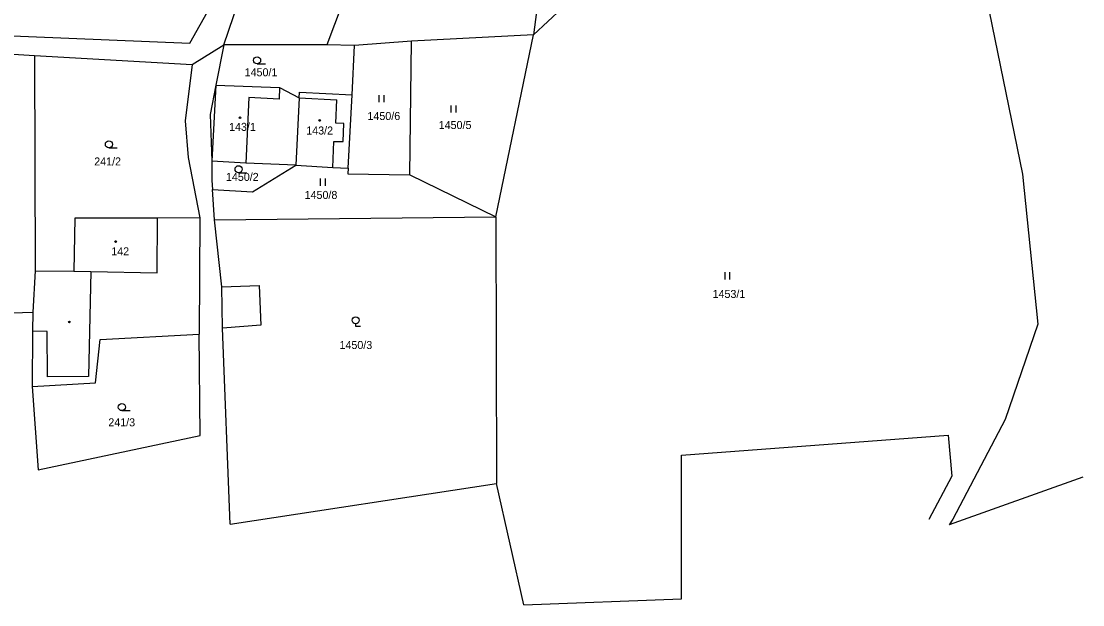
# Model space of a CAD drawing. Extents: x -717507 to -715515, y -957700 to -954941.
# Drawn here: x -717201.2 to -716975.7, y -957699.5 to -957575.6 of the extents above; entities that cross this region are included whole.
import ezdxf

# ---------------------------------------------------------------- set-up
doc = ezdxf.new("R2010")
doc.units = 0
for name, color, linetype in [('Hranice parcel', 7, 'Continuous'), ('Parcelní čísla', 7, 'Continuous'), ('Vnitřní kresba', 7, 'Continuous'), ('Značky budov', 7, 'Continuous'), ('Značky kultur', 7, 'Continuous')]:
    doc.layers.add(name, color=color, linetype=linetype)

msp = doc.modelspace()

# ---------------------------------------------------------------- linework, layer by layer
at = {"layer": 'Hranice parcel'}
for points in [[(-717126.31, -957554.08), (-717136.29, -957580.64)], [(-717158.11, -957580.62), (-717150.95, -957559.4)], [(-717092.37, -957578.51), (-717074.1, -957561.45)], [(-717090.19, -957561.6), (-717092.37, -957578.51)], [(-717165.38, -957580.26), (-717160.99, -957572.5)], [(-716996.16, -957570.71), (-716988.5, -957608.12)], [(-717208.28, -957578.53), (-717165.38, -957580.26)], [(-717092.37, -957578.51), (-717118.31, -957579.84)], [(-717100.36, -957617.15), (-717092.37, -957578.51)], [(-717164.88, -957584.83), (-717158.11, -957580.62)], [(-717158.11, -957580.62), (-717159.85, -957589.18)], [(-717136.29, -957580.64), (-717158.11, -957580.62)], [(-717130.37, -957580.79), (-717136.29, -957580.64)], [(-717130.92, -957591.25), (-717130.37, -957580.79)], [(-717118.31, -957579.84), (-717130.37, -957580.79)], [(-717118.63, -957608.25), (-717118.31, -957579.84)], [(-717213.06, -957581.96), (-717198.35, -957582.94)], [(-717198.35, -957582.94), (-717164.88, -957584.83)], [(-717198.35, -957582.94), (-717198.21, -957628.64)], [(-717164.88, -957584.83), (-717166.35, -957596.8)], [(-717159.85, -957589.18), (-717161.06, -957595.45)], [(-717159.85, -957589.18), (-717146.29, -957589.7)], [(-717146.29, -957589.7), (-717142.16, -957591.87)], [(-717142.16, -957591.87), (-717142.1, -957590.67)], [(-717142.1, -957590.67), (-717130.92, -957591.25)], [(-717142.16, -957591.87), (-717142.88, -957606.22)], [(-717131.75, -957606.85), (-717130.92, -957591.25)], [(-717166.35, -957596.8), (-717165.74, -957604.58)], [(-717161.06, -957595.45), (-717160.66, -957605.33)], [(-717165.74, -957604.58), (-717163.23, -957617.34)], [(-717160.66, -957605.33), (-717160.67, -957609.43)], [(-717153.47, -957605.73), (-717160.66, -957605.33)], [(-717142.88, -957606.22), (-717153.47, -957605.73)], [(-717152.05, -957611.87), (-717142.88, -957606.22)], [(-717142.88, -957606.22), (-717134.97, -957606.67)], [(-717134.97, -957606.67), (-717131.75, -957606.85)], [(-717131.75, -957606.85), (-717131.81, -957608)], [(-717131.81, -957608), (-717118.63, -957608.25)], [(-717118.63, -957608.25), (-717100.36, -957617.15)], [(-716988.5, -957608.12), (-716985.28, -957639.92)], [(-717160.67, -957609.43), (-717160.54, -957611.33)], [(-717160.11, -957617.8), (-717160.54, -957611.33)], [(-717160.54, -957611.33), (-717152.05, -957611.87)], [(-717189.78, -957617.46), (-717190.03, -957628.7)], [(-717172.21, -957617.46), (-717189.78, -957617.46)], [(-717163.23, -957617.34), (-717172.21, -957617.46)], [(-717163.23, -957617.34), (-717163.36, -957642.1)], [(-717160.11, -957617.8), (-717100.36, -957617.15)], [(-717100.36, -957617.15), (-717100.24, -957673.74)], [(-717158.6, -957632.04), (-717160.11, -957617.8)], [(-717198.21, -957628.64), (-717198.7, -957637.41)], [(-717198.21, -957628.64), (-717190.03, -957628.7)], [(-717158.41, -957640.83), (-717158.6, -957632.04)], [(-717242.58, -957638.84), (-717198.7, -957637.41)], [(-717198.7, -957637.41), (-717198.76, -957641.44)], [(-716985.28, -957639.92), (-716992.19, -957660.17)], [(-717198.76, -957641.44), (-717198.88, -957653.16)], [(-717184.41, -957643.21), (-717163.36, -957642.1)], [(-717163.14, -957663.58), (-717163.36, -957642.1)], [(-717156.78, -957682.44), (-717158.41, -957640.83)], [(-717185.39, -957652.43), (-717184.41, -957643.21)], [(-717198.88, -957653.16), (-717185.39, -957652.43)], [(-717198.88, -957653.16), (-717197.58, -957670.86)], [(-716992.19, -957660.17), (-717003.3, -957681.35)], [(-717197.58, -957670.86), (-717163.14, -957663.58)], [(-717060.98, -957667.79), (-717004.32, -957663.54)], [(-717004.32, -957663.54), (-717003.54, -957672.21)], [(-717060.98, -957698.25), (-717060.98, -957667.79)], [(-717156.78, -957682.44), (-717100.24, -957673.74)], [(-717094.43, -957699.52), (-717100.24, -957673.74)], [(-717003.54, -957672.21), (-717008.4, -957681.41)], [(-716975.73, -957672.42), (-717004.07, -957682.57)], [(-717003.3, -957681.35), (-717004.07, -957682.57)], [(-717094.43, -957699.52), (-717060.98, -957698.25)]]:
    msp.add_lwpolyline(points, dxfattribs=at)
at = {"layer": 'Vnitřní kresba'}
for points in [[(-717159.85, -957589.18), (-717160.66, -957605.33)], [(-717146.29, -957589.7), (-717146.41, -957592.16)], [(-717152.81, -957591.85), (-717153.47, -957605.73)], [(-717146.41, -957592.16), (-717152.81, -957591.85)], [(-717142.16, -957591.87), (-717134.17, -957592.29)], [(-717134.37, -957597.24), (-717134.17, -957592.29)], [(-717132.65, -957597.31), (-717134.37, -957597.24)], [(-717132.81, -957601.19), (-717132.65, -957597.31)], [(-717134.97, -957606.67), (-717134.78, -957601.19)], [(-717134.78, -957601.19), (-717132.81, -957601.19)], [(-717172.33, -957629.06), (-717172.21, -957617.46)], [(-717190.03, -957628.7), (-717186.41, -957628.76)], [(-717186.41, -957628.76), (-717186.86, -957651.06)], [(-717186.41, -957628.76), (-717172.33, -957629.06)], [(-717158.6, -957632.04), (-717150.66, -957631.73)], [(-717150.66, -957631.73), (-717150.3, -957640.16)], [(-717150.3, -957640.16), (-717158.41, -957640.83)], [(-717195.63, -957641.51), (-717198.76, -957641.44)], [(-717195.62, -957651.16), (-717195.63, -957641.51)], [(-717186.86, -957651.06), (-717195.62, -957651.16)]]:
    msp.add_lwpolyline(points, dxfattribs=at)
at = {"layer": 'Značky budov'}
for centre in [(-717154.71, -957596.13), (-717137.78, -957596.69), (-717181.13, -957622.4)]:
    msp.add_circle(centre, 0.175, dxfattribs=at)
at = {"layer": 'Značky kultur'}
for points in [[(-717151.08, -957584.68), (-717149.33, -957584.68)], [(-717125.14, -957592.8), (-717125.14, -957591.3)], [(-717124.1, -957592.8), (-717124.1, -957591.3)], [(-717109.85, -957595.01), (-717109.85, -957593.51)], [(-717108.81, -957595.01), (-717108.81, -957593.51)], [(-717182.56, -957602.52), (-717180.81, -957602.52)], [(-717155.02, -957607.8), (-717153.27, -957607.8)], [(-717137.61, -957610.55), (-717137.61, -957609.05)], [(-717136.57, -957610.55), (-717136.57, -957609.05)], [(-717051.69, -957630.43), (-717051.69, -957628.93)], [(-717050.65, -957630.43), (-717050.65, -957628.93)], [(-717130.15, -957639.87), (-717130.15, -957640.37), (-717129.13, -957640.37)], [(-717179.8, -957658.3), (-717178.05, -957658.3)]]:
    msp.add_lwpolyline(points, dxfattribs=at)
for centre, radius in [((-717151.08, -957583.93), 0.75), ((-717182.56, -957601.77), 0.75), ((-717155.02, -957607.05), 0.75), ((-717190.95, -957639.48), 0.175), ((-717130.15, -957639.12), 0.75), ((-717179.8, -957657.55), 0.75)]:
    msp.add_circle(centre, radius, dxfattribs=at)

# ---------------------------------------------------------------- texts
at = {"layer": 'Parcelní čísla'}
for s, p in [('1450/1', (-717153.72, -957587.32)), ('1450/6', (-717127.64, -957596.6)), ('143/1', (-717157.03, -957598.91)), ('1450/5', (-717112.51, -957598.51)), ('143/2', (-717140.64, -957599.68)), ('241/2', (-717185.67, -957606.25)), ('1450/2', (-717157.7, -957609.53)), ('1450/8', (-717140.99, -957613.36)), ('142', (-717182.05, -957625.34)), ('1453/1', (-717054.35, -957634.38)), ('1450/3', (-717133.58, -957645.22)), ('241/3', (-717182.68, -957661.64))]:
    msp.add_text(s, height=1.7, dxfattribs=at).set_placement(p)

doc.saveas('drawing.dxf')
